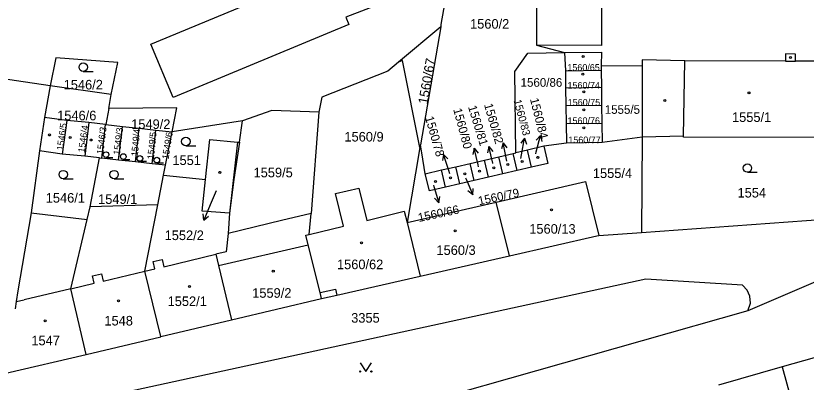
# Model space of a CAD drawing. Extents: x -733394 to -722299, y -1082822 to -1075049.
# Drawn here: x -728224.5 to -728084.3, y -1078832.5 to -1078767.5 of the extents above; entities that cross this region are included whole.
import ezdxf

# ---------------------------------------------------------------- set-up
doc = ezdxf.new("R2010")
doc.units = 0
for name, color, linetype in [('Hranice parcel', 7, 'Continuous'), ('Parcelní čísla', 7, 'Continuous'), ('Pop  PČ popisy', 7, 'Continuous'), ('Vnitřní kresba', 7, 'Continuous'), ('Značky budov', 7, 'Continuous'), ('Značky kultur', 7, 'Continuous')]:
    doc.layers.add(name, color=color, linetype=linetype)

msp = doc.modelspace()

# ---------------------------------------------------------------- linework, layer by layer
at = {"layer": 'Hranice parcel'}
for p, q in [((-728132.18, -1078758.51), (-728132.18, -1078772.7)), ((-728149.13, -1078769.5), (-728156.61, -1078775.76)), ((-728149.13, -1078769.5), (-728152.74, -1078790.38)), ((-728132.18, -1078772.7), (-728127.2, -1078774.04)), ((-728127.2, -1078774.04), (-728127.03, -1078777.27)), ((-728207.61, -1078781.45), (-728206.37, -1078775.8)), ((-728127.03, -1078777.27), (-728120.7, -1078777.18)), ((-728127.03, -1078777.27), (-728126.99, -1078780.29)), ((-728120.69, -1078776.32), (-728120.7, -1078777.18)), ((-728120.7, -1078777.18), (-728120.65, -1078780.2)), ((-728120.69, -1078776.32), (-728113.41, -1078776.39)), ((-728113.41, -1078776.39), (-728113.43, -1078789.02)), ((-728218.37, -1078779.96), (-728219.41, -1078785.54)), ((-728207.61, -1078781.45), (-728218.37, -1078779.96)), ((-728126.99, -1078780.29), (-728120.65, -1078780.2)), ((-728126.99, -1078780.29), (-728126.94, -1078783.45)), ((-728120.65, -1078780.2), (-728120.61, -1078783.36)), ((-728207.99, -1078783.98), (-728207.61, -1078781.45)), ((-728207.99, -1078783.98), (-728208.53, -1078786.79)), ((-728170.78, -1078784.62), (-728172.12, -1078802.59)), ((-728126.94, -1078783.45), (-728120.61, -1078783.36)), ((-728126.94, -1078783.45), (-728126.9, -1078786.62)), ((-728120.61, -1078783.36), (-728120.56, -1078786.53)), ((-728219.41, -1078785.54), (-728220.28, -1078791.47)), ((-728215.43, -1078786.09), (-728219.41, -1078785.54)), ((-728215.43, -1078786.09), (-728216.29, -1078792.05)), ((-728211.57, -1078786.46), (-728215.43, -1078786.09)), ((-728211.57, -1078786.46), (-728212.24, -1078792.42)), ((-728208.59, -1078786.79), (-728211.57, -1078786.46)), ((-728209.26, -1078792.76), (-728208.59, -1078786.79)), ((-728208.53, -1078786.79), (-728208.59, -1078786.79)), ((-728208.53, -1078786.79), (-728205.6, -1078787.13)), ((-728206.27, -1078793.09), (-728205.6, -1078787.13)), ((-728205.6, -1078787.13), (-728202.62, -1078787.46)), ((-728184.28, -1078786.14), (-728196.78, -1078788.11)), ((-728184.85, -1078789.95), (-728184.28, -1078786.14)), ((-728126.9, -1078786.62), (-728120.56, -1078786.53)), ((-728126.9, -1078786.62), (-728126.85, -1078790.09)), ((-728120.56, -1078786.53), (-728120.54, -1078789.97)), ((-728203.29, -1078793.43), (-728202.62, -1078787.46)), ((-728202.62, -1078787.46), (-728199.64, -1078787.79)), ((-728200.3, -1078793.76), (-728199.64, -1078787.79)), ((-728199.64, -1078787.79), (-728196.78, -1078788.11)), ((-728197.94, -1078794.02), (-728196.78, -1078788.11)), ((-728126.85, -1078790.09), (-728130.86, -1078790.64)), ((-728120.54, -1078789.97), (-728126.85, -1078790.09)), ((-728113.43, -1078789.02), (-728120.54, -1078789.97)), ((-728113.43, -1078789.02), (-728113.57, -1078805.93)), ((-728220.28, -1078791.47), (-728221.79, -1078802.47)), ((-728216.29, -1078792.05), (-728220.28, -1078791.47)), ((-728152.82, -1078790.86), (-728155.12, -1078804.17)), ((-728152.74, -1078790.38), (-728152.82, -1078790.86)), ((-728133.76, -1078791.35), (-728135.83, -1078791.8)), ((-728130.86, -1078790.64), (-728133.76, -1078791.35)), ((-728133.06, -1078794.38), (-728133.76, -1078791.35)), ((-728212.24, -1078792.42), (-728216.29, -1078792.05)), ((-728209.66, -1078792.71), (-728212.24, -1078792.42)), ((-728211.31, -1078801.37), (-728209.66, -1078792.71)), ((-728209.66, -1078792.71), (-728209.26, -1078792.76)), ((-728206.27, -1078793.09), (-728209.26, -1078792.76)), ((-728141.37, -1078793.12), (-728138.83, -1078792.53)), ((-728138.83, -1078792.53), (-728136.3, -1078791.94)), ((-728138.13, -1078795.56), (-728138.83, -1078792.53)), ((-728136.3, -1078791.94), (-728135.83, -1078791.8)), ((-728135.59, -1078794.97), (-728136.3, -1078791.94)), ((-728203.29, -1078793.43), (-728206.27, -1078793.09)), ((-728200.3, -1078793.76), (-728203.29, -1078793.43)), ((-728197.94, -1078794.02), (-728200.3, -1078793.76)), ((-728198.28, -1078795.76), (-728197.94, -1078794.02)), ((-728148.98, -1078794.86), (-728146.45, -1078794.3)), ((-728146.45, -1078794.3), (-728143.91, -1078793.71)), ((-728145.74, -1078797.32), (-728146.45, -1078794.3)), ((-728143.91, -1078793.71), (-728141.37, -1078793.12)), ((-728143.21, -1078796.74), (-728143.91, -1078793.71)), ((-728140.67, -1078796.15), (-728141.37, -1078793.12)), ((-728133.06, -1078794.38), (-728135.59, -1078794.97)), ((-728199.31, -1078801.06), (-728198.28, -1078795.76)), ((-728198.28, -1078795.76), (-728190.84, -1078796.54)), ((-728151.88, -1078795.53), (-728148.98, -1078794.86)), ((-728148.28, -1078797.91), (-728148.98, -1078794.86)), ((-728138.13, -1078795.56), (-728140.67, -1078796.15)), ((-728135.59, -1078794.97), (-728138.13, -1078795.56)), ((-728143.21, -1078796.74), (-728145.74, -1078797.32)), ((-728140.67, -1078796.15), (-728143.21, -1078796.74)), ((-728145.74, -1078797.32), (-728148.28, -1078797.91)), ((-728211.85, -1078803.66), (-728211.31, -1078801.37)), ((-728199.31, -1078801.06), (-728211.31, -1078801.37)), ((-728155.12, -1078804.17), (-728139.3, -1078800.55)), ((-728136.96, -1078810.07), (-728139.3, -1078800.55)), ((-728221.79, -1078802.47), (-728211.85, -1078803.66)), ((-728186.58, -1078802.54), (-728186.85, -1078806.11)), ((-728172.45, -1078806.3), (-728172.12, -1078802.59)), ((-728155.12, -1078804.17), (-728152.78, -1078813.67)), ((-728113.57, -1078805.93), (-728080.35, -1078803.56)), ((-728121.13, -1078806.47), (-728113.57, -1078805.93)), ((-728062.42, -1078806.03), (-728094.67, -1078819.83)), ((-728152.78, -1078813.67), (-728136.96, -1078810.07)), ((-728186.24, -1078821.44), (-728170.29, -1078817.66)), ((-728094.67, -1078819.83), (-728172.32, -1078841.84)), ((-728198.79, -1078824.37), (-728186.24, -1078821.44)), ((-728072.36, -1078825.22), (-728088.59, -1078829.76)), ((-728226.25, -1078830.88), (-728212.02, -1078827.57)), ((-728088.59, -1078829.76), (-728099.86, -1078833)), ((-728088.59, -1078829.76), (-728083.35, -1078848.9))]:
    msp.add_line(p, q, dxfattribs=at)
for points in [[(-728156.48, -1078758.58), (-728158.12, -1078758.37), (-728158.87, -1078765.03), (-728165.96, -1078767.74), (-728165.41, -1078769.05), (-728196.57, -1078782.01), (-728200.53, -1078772.55), (-728169.38, -1078759.6), (-728166.69, -1078757.35), (-728162.39, -1078723.82), (-728162.85, -1078723.76), (-728161.14, -1078710.33), (-728150.03, -1078711.71), (-728151.75, -1078725.16), (-728152.22, -1078725.1), (-728156.48, -1078758.58)], [(-728120.36, -1078730.04), (-728121.08, -1078741.13), (-728121.16, -1078758.12), (-728120.56, -1078758.12), (-728120.62, -1078772.78), (-728132.18, -1078772.7)], [(-728146.63, -1078755.02), (-728149.1, -1078769.04), (-728149.13, -1078769.5)], [(-728135.83, -1078791.8), (-728136.02, -1078777.42), (-728133.72, -1078774.12), (-728127.2, -1078774.04)], [(-728127.2, -1078774.04), (-728120.66, -1078773.96), (-728120.69, -1078776.32)], [(-728080.91, -1078789.07), (-728080.99, -1078775.55), (-728086.26, -1078775.54), (-728086.26, -1078774.29), (-728087.98, -1078774.25), (-728087.98, -1078775.54), (-728105.85, -1078775.51), (-728113.41, -1078775.32), (-728113.41, -1078776.39)], [(-728218.37, -1078779.96), (-728242.35, -1078776.37), (-728247.32, -1078775.71)], [(-728206.37, -1078775.8), (-728217.37, -1078774.95), (-728218.37, -1078779.96)], [(-728156.61, -1078775.76), (-728158.5, -1078777.34), (-728170.24, -1078781.97), (-728170.78, -1078784.62)], [(-728152.82, -1078790.86), (-728155.91, -1078775.42), (-728156.61, -1078775.76)], [(-728196.78, -1078788.11), (-728195.95, -1078783.85), (-728207.99, -1078783.98)], [(-728170.78, -1078784.62), (-728179.07, -1078784.32), (-728184.28, -1078786.14)], [(-728190.84, -1078796.54), (-728190.07, -1078789.43), (-728185.16, -1078789.92), (-728184.85, -1078789.95)], [(-728184.85, -1078789.95), (-728185.84, -1078796.56), (-728186.58, -1078802.54)], [(-728080.91, -1078789.07), (-728081.36, -1078789.07), (-728106.07, -1078789.05), (-728106.07, -1078788.85), (-728113.43, -1078789.02)], [(-728151.88, -1078795.53), (-728152.5, -1078791.8), (-728152.74, -1078790.38)], [(-728130.86, -1078790.64), (-728130.13, -1078793.7), (-728133.06, -1078794.38)], [(-728148.28, -1078797.91), (-728151.11, -1078798.57), (-728151.88, -1078795.53)], [(-728186.58, -1078802.54), (-728191.45, -1078802.17), (-728190.84, -1078796.54)], [(-728139.3, -1078800.55), (-728123.48, -1078796.92), (-728121.13, -1078806.47)], [(-728172.45, -1078806.3), (-728166.38, -1078804.81), (-728167.8, -1078799.03), (-728163.67, -1078798.07), (-728162.27, -1078803.81), (-728155.61, -1078802.18), (-728155.12, -1078804.17)], [(-728198.79, -1078824.37), (-728201.61, -1078812.83), (-728199.31, -1078801.06)], [(-728221.79, -1078802.47), (-728224.12, -1078816.28), (-728224.4, -1078818.2), (-728224.58, -1078819.47)], [(-728172.12, -1078802.59), (-728177.38, -1078803.84), (-728186.85, -1078806.11)], [(-728212.02, -1078827.57), (-728214.75, -1078815.93), (-728211.85, -1078803.66)], [(-728186.85, -1078806.11), (-728187.19, -1078809.36), (-728189.01, -1078809.8), (-728188.54, -1078811.77), (-728186.24, -1078821.44)], [(-728170.29, -1078817.66), (-728170.55, -1078816.59), (-728172.62, -1078808.14), (-728173.04, -1078806.44), (-728172.45, -1078806.3)], [(-728136.96, -1078810.07), (-728121.48, -1078806.55), (-728121.13, -1078806.47)], [(-728170.29, -1078817.66), (-728167.56, -1078817.04), (-728152.78, -1078813.67)], [(-728095.65, -1078815.3), (-728112.76, -1078814.21), (-728205.98, -1078834.51), (-728234.86, -1078846.78), (-728235.48, -1078847.41), (-728235.53, -1078848.17), (-728235.07, -1078849.12), (-728234.46, -1078849.5)], [(-728094.67, -1078819.83), (-728094.23, -1078818.48), (-728094.31, -1078817.22), (-728094.79, -1078816.18), (-728095.65, -1078815.3)], [(-728212.02, -1078827.57), (-728198.77, -1078824.45), (-728198.79, -1078824.37)]]:
    msp.add_lwpolyline(points, dxfattribs=at)
at = {"layer": 'Pop  PČ popisy'}
for p, q in [((-728132.2, -1078791.64), (-728131.47, -1078788.73)), ((-728131.47, -1078788.73), (-728132.2, -1078789.58)), ((-728131.47, -1078788.73), (-728131.23, -1078789.82)), ((-728138.09, -1078790.04), (-728138.38, -1078791.12)), ((-728137.47, -1078792.97), (-728138.09, -1078790.04)), ((-728138.09, -1078790.04), (-728137.4, -1078790.91)), ((-728134.26, -1078789.2), (-728134.94, -1078790.09)), ((-728134.83, -1078792.15), (-728134.26, -1078789.2)), ((-728134.26, -1078789.2), (-728133.96, -1078790.28)), ((-728143.2, -1078791.01), (-728143.46, -1078792.09)), ((-728142.52, -1078793.93), (-728143.2, -1078791.01)), ((-728143.2, -1078791.01), (-728142.48, -1078791.87)), ((-728140.6, -1078790.71), (-728140.87, -1078791.79)), ((-728139.93, -1078793.63), (-728140.6, -1078790.71)), ((-728140.6, -1078790.71), (-728139.89, -1078791.57)), ((-728148.66, -1078792.1), (-728148.82, -1078793.2)), ((-728147.73, -1078794.95), (-728148.66, -1078792.1)), ((-728148.66, -1078792.1), (-728147.87, -1078792.89)), ((-728137.4, -1078793.29), (-728137.47, -1078792.97)), ((-728134.96, -1078792.8), (-728134.83, -1078792.15)), ((-728132.29, -1078792.01), (-728132.2, -1078791.64)), ((-728142.44, -1078794.28), (-728142.52, -1078793.93)), ((-728139.91, -1078793.71), (-728139.93, -1078793.63)), ((-728147.54, -1078795.53), (-728147.73, -1078794.95)), ((-728144.74, -1078796.24), (-728144.63, -1078796.5)), ((-728144.63, -1078796.5), (-728143.46, -1078799.26)), ((-728188.94, -1078798.54), (-728190, -1078801.01)), ((-728150.43, -1078797.58), (-728150.36, -1078797.81)), ((-728150.36, -1078797.81), (-728149.48, -1078800.68)), ((-728143.46, -1078799.26), (-728144.31, -1078798.54)), ((-728143.46, -1078799.26), (-728143.39, -1078798.15)), ((-728149.48, -1078800.68), (-728150.25, -1078799.87)), ((-728149.48, -1078800.68), (-728149.3, -1078799.58)), ((-728190, -1078801.01), (-728191.17, -1078803.77)), ((-728191.17, -1078803.77), (-728191.24, -1078802.66)), ((-728191.17, -1078803.77), (-728190.32, -1078803.05))]:
    msp.add_line(p, q, dxfattribs=at)
at = {"layer": 'Vnitřní kresba'}
for p, q in [((-728106.07, -1078788.85), (-728105.85, -1078775.51)), ((-728087.98, -1078775.54), (-728086.26, -1078775.54)), ((-728185.16, -1078789.92), (-728186.58, -1078802.54)), ((-728188.54, -1078811.77), (-728172.62, -1078808.14)), ((-728198.22, -1078812.01), (-728189.01, -1078809.8)), ((-728200.12, -1078811.09), (-728198.53, -1078810.71)), ((-728199.81, -1078812.4), (-728200.12, -1078811.09)), ((-728198.53, -1078810.71), (-728198.22, -1078812.01)), ((-728201.61, -1078812.83), (-728199.81, -1078812.4)), ((-728210.89, -1078813.66), (-728209.27, -1078813.28)), ((-728210.59, -1078814.95), (-728210.89, -1078813.66)), ((-728209.27, -1078813.28), (-728208.97, -1078814.57)), ((-728208.97, -1078814.57), (-728201.61, -1078812.83)), ((-728214.75, -1078815.93), (-728210.59, -1078814.95)), ((-728214.75, -1078815.93), (-728222.98, -1078817.87)), ((-728170.55, -1078816.59), (-728167.8, -1078815.97)), ((-728167.8, -1078815.97), (-728167.56, -1078817.04)), ((-728224.4, -1078818.2), (-728222.98, -1078817.87))]:
    msp.add_line(p, q, dxfattribs=at)
at = {"layer": 'Značky budov'}
for centre in [(-728123.89, -1078774.72), (-728087.11, -1078774.89), (-728123.96, -1078777.85), (-728123.79, -1078780.99), (-728094.48, -1078781.17), (-728109.42, -1078782.52), (-728123.79, -1078784.19), (-728123.75, -1078787.36), (-728218.52, -1078788.65), (-728214.87, -1078789.09), (-728211.14, -1078789.54), (-728131.91, -1078792.62), (-728139.74, -1078794.5), (-728137.23, -1078793.91), (-728134.72, -1078793.36), (-728188.29, -1078795.28), (-728144.87, -1078795.54), (-728142.29, -1078795.06), (-728150.08, -1078796.91), (-728147.39, -1078796.24), (-728129.52, -1078801.91), (-728146.57, -1078805.67), (-728163.18, -1078807.78), (-728178.83, -1078812.78), (-728193.7, -1078815.52), (-728206.28, -1078818.08), (-728219.3, -1078821.59)]:
    msp.add_circle(centre, 0.175, dxfattribs=at)
at = {"layer": 'Značky kultur'}
for p, q in [((-728212.52, -1078777.37), (-728210.77, -1078777.37)), ((-728194.34, -1078790.55), (-728192.59, -1078790.55)), ((-728208.48, -1078792.64), (-728207.31, -1078792.64)), ((-728205.43, -1078792.98), (-728204.25, -1078792.98)), ((-728202.48, -1078793.32), (-728201.31, -1078793.32)), ((-728199.48, -1078793.61), (-728198.31, -1078793.61)), ((-728094.77, -1078795.26), (-728093.02, -1078795.26)), ((-728216.08, -1078796.43), (-728214.33, -1078796.43)), ((-728207.07, -1078796.43), (-728205.32, -1078796.43))]:
    msp.add_line(p, q, dxfattribs=at)
msp.add_lwpolyline([(-728163.44, -1078829.09), (-728162.44, -1078830.59), (-728161.44, -1078829.09)], dxfattribs=at)
for centre, radius in [((-728212.52, -1078776.62), 0.75), ((-728194.34, -1078789.8), 0.75), ((-728208.49, -1078792.14), 0.502), ((-728205.43, -1078792.48), 0.502), ((-728202.49, -1078792.82), 0.502), ((-728199.49, -1078793.11), 0.502), ((-728094.77, -1078794.51), 0.75), ((-728216.08, -1078795.68), 0.75), ((-728207.07, -1078795.68), 0.75), ((-728163.44, -1078830.59), 0.1), ((-728161.44, -1078830.59), 0.1)]:
    msp.add_circle(centre, radius, dxfattribs=at)

# ---------------------------------------------------------------- texts
at = {"layer": 'Parcelní čísla'}
for s, height, p in [('1560/2', 1.7, (-728143.94, -1078769.8)), ('1560/65', 1.19, (-728126.69, -1078777.28)), ('1546/2', 1.7, (-728216, -1078780.58)), ('1560/86', 1.53, (-728134.98, -1078780.1)), ('1560/74', 1.19, (-728126.66, -1078780.45)), ('1560/75', 1.19, (-728126.62, -1078783.47)), ('1546/6', 1.7, (-728217.16, -1078786.05)), ('1555/5', 1.53, (-728120.06, -1078784.9)), ('1555/1', 1.7, (-728097.49, -1078786.34)), ('1549/2', 1.7, (-728204.03, -1078787.58)), ('1560/76', 1.19, (-728126.66, -1078786.72)), ('1560/9', 1.7, (-728166.22, -1078789.81)), ('1560/77', 1.19, (-728126.52, -1078790.12)), ('1551', 1.7, (-728196.72, -1078793.98)), ('1559/5', 1.7, (-728182.33, -1078796.16)), ('1555/4', 1.7, (-728122.16, -1078796.28)), ('1554', 1.7, (-728096.51, -1078799.74)), ('1546/1', 1.7, (-728219.18, -1078800.65)), ('1549/1', 1.7, (-728209.9, -1078800.88)), ('1552/2', 1.7, (-728198.1, -1078807.29)), ('1560/13', 1.7, (-728133.44, -1078806.16)), ('1560/3', 1.7, (-728149.9, -1078809.92)), ('1560/62', 1.7, (-728167.54, -1078812.45)), ('1559/2', 1.7, (-728182.57, -1078817.52)), ('1552/1', 1.7, (-728197.57, -1078818.99)), ('1548', 1.7, (-728208.78, -1078822.44)), ('3355', 1.7, (-728165.02, -1078821.94)), ('1547', 1.7, (-728221.73, -1078825.95))]:
    msp.add_text(s, height=height, dxfattribs=at).set_placement(p)
for s, height, rotation, p in [('1560/67', 1.7, 80, (-728151.49, -1078783.3)), ('1560/82', 1.53, 286, (-728141.47, -1078783.28)), ('1560/83', 1.36, 285, (-728136.23, -1078782.54)), ('1560/84', 1.53, 284, (-728133.33, -1078782.28)), ('1560/80', 1.53, 285, (-728146.94, -1078784.11)), ('1560/81', 1.53, 287, (-728144.32, -1078783.65)), ('1560/78', 1.53, 286, (-728151.94, -1078785.54)), ('1546/5', 1.19, 82, (-728216.09, -1078791.45)), ('1546/4', 1.19, 82, (-728212.29, -1078791.84)), ('1546/3', 1.19, 83, (-728208.98, -1078792.13)), ('1549/3', 1.19, 83, (-728206.03, -1078792.23)), ('1549/4', 1.19, 85, (-728202.85, -1078792.48)), ('1549/5', 1.19, 84, (-728200.02, -1078793.02)), ('1549/6', 1.19, 81, (-728197.41, -1078793.03)), ('1560/79', 1.53, 12, (-728142.34, -1078801.12)), ('1560/66', 1.53, 12, (-728153, -1078804.09))]:
    msp.add_text(s, height=height, rotation=rotation, dxfattribs=at).set_placement(p)

doc.saveas('drawing.dxf')
